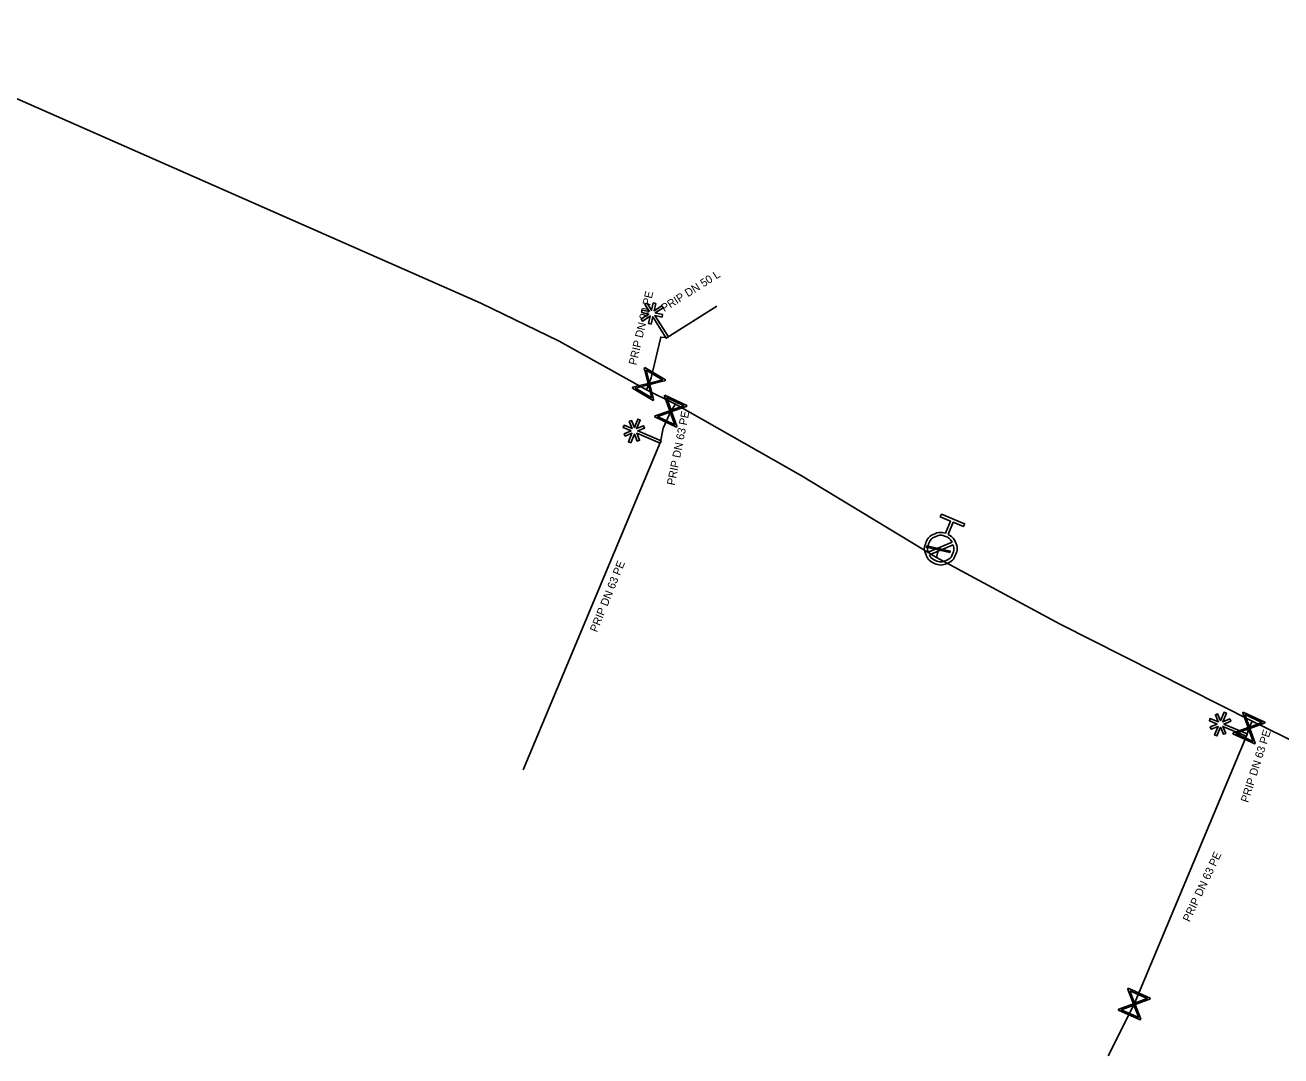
# Model space of a CAD drawing. Extents: x -643842 to -636370, y -1119190 to -1110210.
# Drawn here: x -642834.9 to -642756.5, y -1114433.8 to -1114369.4 of the extents above; entities that cross this region are included whole.
import ezdxf

# ---------------------------------------------------------------- set-up
doc = ezdxf.new("R2010")
doc.units = 0
for name, color, linetype in [('2', 7, 'Continuous'), ('22', 7, 'Continuous'), ('Default', 7, 'Continuous'), ('Level 16', 7, 'Continuous'), ('Level 21', 7, 'Continuous'), ('Level 23', 7, 'Continuous'), ('Level 33', 7, 'Continuous')]:
    doc.layers.add(name, color=color, linetype=linetype)

msp = doc.modelspace()

# ---------------------------------------------------------------- linework, layer by layer
at = {"layer": '2'}
for points in [[(-642795.921, -1114387.254), (-642796.21, -1114386.798), (-642796.078, -1114386.714), (-642795.792, -1114387.166), (-642795.69, -1114386.709), (-642795.537, -1114386.744), (-642795.639, -1114387.198), (-642795.152, -1114386.89), (-642795.068, -1114387.022), (-642795.564, -1114387.335), (-642795.101, -1114387.439), (-642795.135, -1114387.59), (-642795.588, -1114387.489), (-642794.741, -1114388.827), (-642794.874, -1114388.911), (-642795.722, -1114387.569), (-642795.825, -1114388.029), (-642795.977, -1114387.994), (-642795.874, -1114387.532), (-642796.368, -1114387.844), (-642796.452, -1114387.712), (-642795.966, -1114387.405), (-642796.418, -1114387.302), (-642796.384, -1114387.151), (-642795.921, -1114387.254)], [(-642797.067, -1114394.702), (-642797.565, -1114394.494), (-642797.504, -1114394.35), (-642797.011, -1114394.556), (-642797.19, -1114394.123), (-642797.045, -1114394.064), (-642796.868, -1114394.495), (-642796.645, -1114393.963), (-642796.501, -1114394.024), (-642796.727, -1114394.564), (-642796.289, -1114394.384), (-642796.23, -1114394.527), (-642796.659, -1114394.704), (-642795.199, -1114395.316), (-642795.259, -1114395.46), (-642796.724, -1114394.846), (-642796.544, -1114395.283), (-642796.689, -1114395.341), (-642796.869, -1114394.903), (-642797.095, -1114395.442), (-642797.239, -1114395.382), (-642797.017, -1114394.851), (-642797.446, -1114395.026), (-642797.505, -1114394.882), (-642797.067, -1114394.702)], [(-642760.438, -1114413.023), (-642760.936, -1114412.815), (-642760.875, -1114412.671), (-642760.382, -1114412.877), (-642760.561, -1114412.444), (-642760.416, -1114412.385), (-642760.238, -1114412.815), (-642760.016, -1114412.284), (-642759.872, -1114412.344), (-642760.098, -1114412.885), (-642759.66, -1114412.704), (-642759.601, -1114412.848), (-642760.03, -1114413.024), (-642758.569, -1114413.635), (-642758.629, -1114413.779), (-642760.094, -1114413.167), (-642759.914, -1114413.603), (-642760.059, -1114413.662), (-642760.24, -1114413.223), (-642760.465, -1114413.763), (-642760.61, -1114413.703), (-642760.388, -1114413.172), (-642760.817, -1114413.347), (-642760.876, -1114413.204), (-642760.438, -1114413.023)]]:
    msp.add_lwpolyline(points, dxfattribs=at)
at = {"layer": 'Default'}
for points in [[(-642777.255, -1114401.174), (-642776.934, -1114401.338), (-642776.795, -1114401.676), (-642776.637, -1114402.058), (-642776.796, -1114402.442), (-642776.954, -1114402.825), (-642777.336, -1114402.984), (-642777.718, -1114403.142), (-642778.102, -1114402.983), (-642778.483, -1114402.826), (-642778.643, -1114402.445), (-642778.803, -1114402.063), (-642778.645, -1114401.68), (-642778.487, -1114401.296), (-642778.106, -1114401.136), (-642777.768, -1114400.992), (-642777.425, -1114401.104)], [(-642777.008, -1114401.664), (-642777.14, -1114401.417), (-642777.411, -1114401.306), (-642777.724, -1114401.177), (-642778.033, -1114401.306), (-642778.343, -1114401.435), (-642778.472, -1114401.747), (-642778.584, -1114402.018), (-642778.502, -1114402.287)], [(-642778.432, -1114402.455), (-642778.298, -1114402.698), (-642778.03, -1114402.808), (-642777.72, -1114402.936), (-642777.409, -1114402.808), (-642777.098, -1114402.679), (-642776.97, -1114402.367), (-642776.859, -1114402.099), (-642776.938, -1114401.833)]]:
    msp.add_open_spline(points, degree=3, dxfattribs=at)
at = {"layer": 'Level 16'}
for points in [[(-642796.216, -1114390.74), (-642794.93, -1114391.513), (-642794.964, -1114391.57), (-642795.09, -1114391.597), (-642795.905, -1114391.801), (-642795.67, -1114392.742), (-642795.704, -1114392.799), (-642796.989, -1114392.025), (-642796.955, -1114391.969), (-642796.012, -1114391.736), (-642796.215, -1114390.921), (-642796.25, -1114390.796), (-642796.216, -1114390.74)], [(-642796.129, -1114390.902), (-642795.926, -1114391.715), (-642795.114, -1114391.512), (-642796.129, -1114390.902)], [(-642795.786, -1114392.64), (-642795.99, -1114391.822), (-642796.806, -1114392.026), (-642795.786, -1114392.64)], [(-642794.956, -1114392.47), (-642793.6, -1114393.113), (-642793.629, -1114393.172), (-642793.751, -1114393.211), (-642794.542, -1114393.495), (-642794.214, -1114394.409), (-642794.243, -1114394.468), (-642795.598, -1114393.826), (-642795.57, -1114393.766), (-642794.654, -1114393.442), (-642794.938, -1114392.651), (-642794.984, -1114392.53), (-642794.956, -1114392.47)], [(-642794.854, -1114392.622), (-642794.571, -1114393.412), (-642793.784, -1114393.13), (-642794.854, -1114392.622)], [(-642794.34, -1114394.318), (-642794.625, -1114393.524), (-642795.416, -1114393.808), (-642794.34, -1114394.318)], [(-642778.591, -1114401.878), (-642777.128, -1114402.21), (-642777.149, -1114402.301), (-642778.612, -1114401.97), (-642778.591, -1114401.878)], [(-642758.819, -1114412.271), (-642757.462, -1114412.91), (-642757.49, -1114412.969), (-642757.612, -1114413.009), (-642758.402, -1114413.295), (-642758.072, -1114414.207), (-642758.1, -1114414.267), (-642759.458, -1114413.628), (-642759.43, -1114413.569), (-642758.515, -1114413.242), (-642758.8, -1114412.452), (-642758.847, -1114412.331), (-642758.819, -1114412.271)], [(-642758.716, -1114412.423), (-642758.432, -1114413.212), (-642757.645, -1114412.927), (-642758.716, -1114412.423)], [(-642758.198, -1114414.117), (-642758.485, -1114413.324), (-642759.276, -1114413.61), (-642758.198, -1114414.117)], [(-642766.008, -1114429.53), (-642764.639, -1114430.142), (-642764.665, -1114430.202), (-642764.787, -1114430.244), (-642765.571, -1114430.545), (-642765.224, -1114431.451), (-642765.251, -1114431.511), (-642766.62, -1114430.899), (-642766.593, -1114430.839), (-642765.685, -1114430.494), (-642765.986, -1114429.71), (-642766.035, -1114429.59), (-642766.008, -1114429.53)], [(-642765.902, -1114429.68), (-642765.603, -1114430.463), (-642764.821, -1114430.163), (-642765.902, -1114429.68)], [(-642765.351, -1114431.363), (-642765.653, -1114430.576), (-642766.439, -1114430.877), (-642765.351, -1114431.363)]]:
    msp.add_lwpolyline(points, dxfattribs=at)
at = {"layer": 'Level 21'}
msp.add_lwpolyline([(-642844.45, -1114369.35), (-642836.7, -1114373.41), (-642806.46, -1114386.72), (-642801.57, -1114389.09), (-642796.12, -1114392.13), (-642794.297, -1114393.042), (-642786.48, -1114397.48), (-642777.99, -1114402.62), (-642770.26, -1114406.77), (-642758.25, -1114412.85), (-642752.38, -1114415.72)], dxfattribs=at)
at = {"layer": 'Level 23'}
for points in [[(-642794.81, -1114388.87), (-642791.723, -1114386.918)], [(-642794.81, -1114388.87), (-642795.22, -1114388.84), (-642795.81, -1114391.38), (-642795.96, -1114391.77), (-642796.12, -1114392.13)], [(-642794.297, -1114393.042), (-642794.6, -1114393.47), (-642795.06, -1114394.54), (-642795.23, -1114395.39)], [(-642795.23, -1114395.39), (-642803.815, -1114415.877)], [(-642777.99, -1114402.62), (-642777.87, -1114402.09), (-642777.72, -1114402.06)], [(-642758.25, -1114412.85), (-642758.46, -1114413.27), (-642758.6, -1114413.71)], [(-642758.6, -1114413.71), (-642765.63, -1114430.52), (-642767.249, -1114433.754)]]:
    msp.add_lwpolyline(points, dxfattribs=at)
at = {"layer": 'Level 33'}
for points in [[(-642777.425, -1114401.104), (-642777.113, -1114400.345), (-642777.75, -1114400.083), (-642777.68, -1114399.913), (-642776.235, -1114400.508), (-642776.305, -1114400.678), (-642776.943, -1114400.415), (-642777.255, -1114401.174)], [(-642778.502, -1114402.287), (-642777.008, -1114401.664)], [(-642776.938, -1114401.833), (-642778.432, -1114402.455)]]:
    msp.add_lwpolyline(points, dxfattribs=at)

# ---------------------------------------------------------------- texts
at = {"layer": '22'}
for s, rotation, p in [('PRIP DN 50 L', 32.30634, (-642794.999, -1114387.291)), ('PRIP DN 90 PE', 76.92302, (-642796.749, -1114390.626)), ('PRIP DN 63 PE', 78.69008, (-642794.355, -1114398.136)), ('PRIP DN 63 PE', 68.04435, (-642799.208, -1114407.32)), ('PRIP DN 63 PE', 72.34984, (-642758.513, -1114417.965)), ('PRIP DN 63 PE', 64.80319, (-642762.174, -1114425.423))]:
    msp.add_text(s, height=0.5, rotation=rotation, dxfattribs=at).set_placement(p)

doc.saveas('drawing.dxf')
